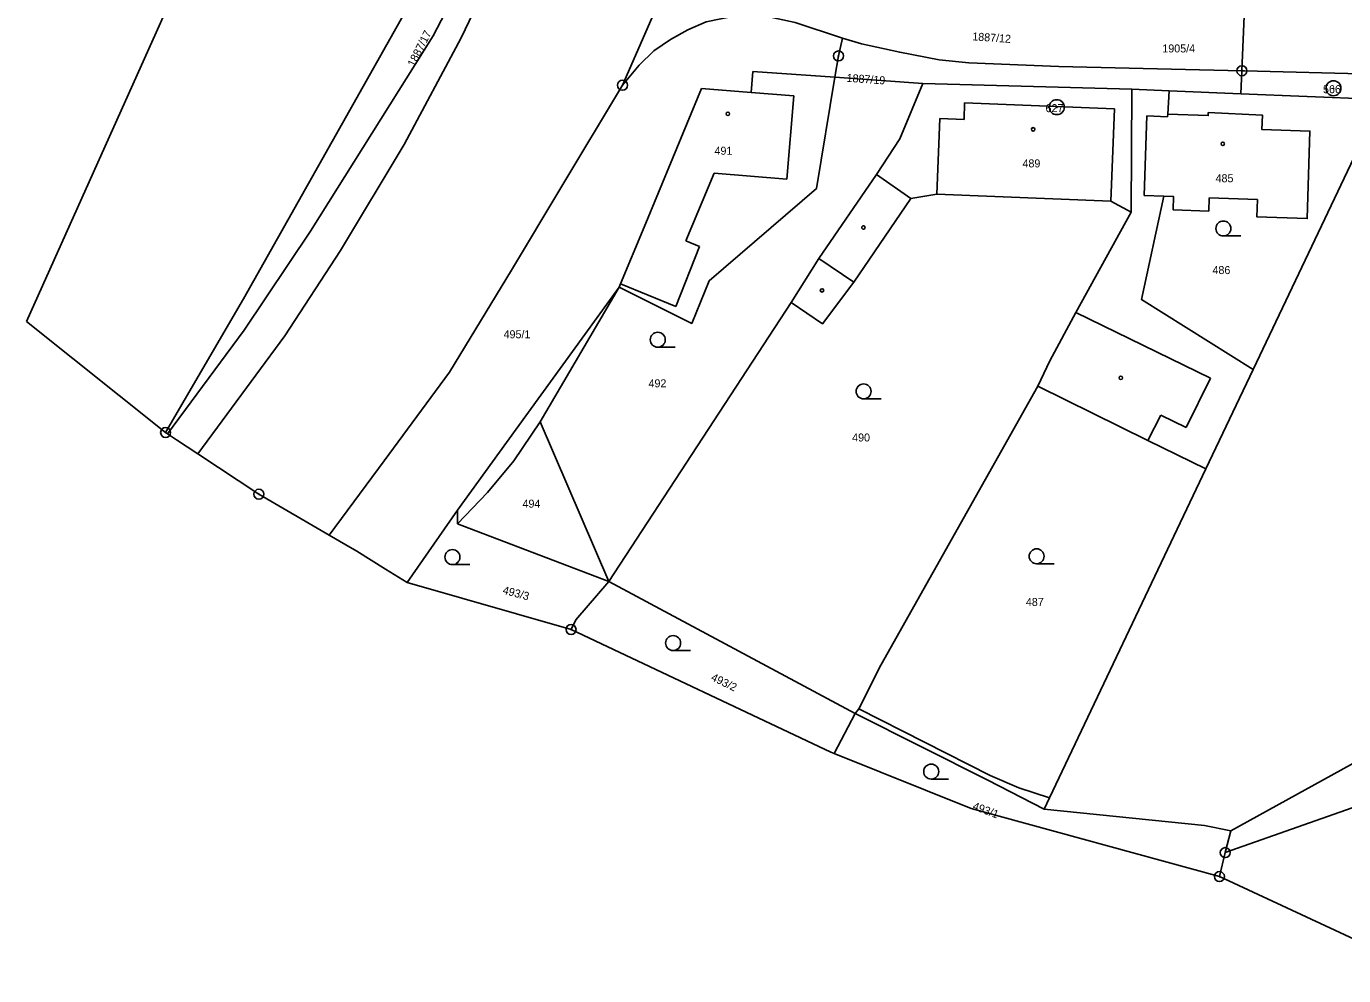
# Model space of a CAD drawing. Extents: x -587171 to -555306, y -1167727 to -1074732.
# Drawn here: x -561108.4 to -560976.3, y -1078445 to -1078349.8 of the extents above; entities that cross this region are included whole.
import ezdxf

# ---------------------------------------------------------------- set-up
doc = ezdxf.new("R2010")
doc.units = 0
for name, color, linetype in [('Hranice parcel', 7, 'Continuous'), ('Parcelní čísla', 7, 'Continuous'), ('Vnitřní kresba', 7, 'Continuous'), ('Značky bodu BP', 7, 'Continuous'), ('Značky budov', 7, 'Continuous'), ('Značky kultur', 7, 'Continuous')]:
    doc.layers.add(name, color=color, linetype=linetype)

msp = doc.modelspace()

# ---------------------------------------------------------------- linework, layer by layer
at = {"layer": 'Hranice parcel'}
for p, q in [((-561048.63, -1078355.68), (-561035.16, -1078324.74)), ((-561090.64, -1078339.73), (-561108.44, -1078379.37)), ((-560986.49, -1078354.23), (-560986.22, -1078347.96)), ((-561018.5, -1078355.51), (-561027.32, -1078354.88)), ((-560997.54, -1078356.09), (-561018.5, -1078355.51)), ((-560986.59, -1078356.53), (-560986.49, -1078354.23)), ((-560997.54, -1078356.09), (-560997.61, -1078368.4)), ((-560993.77, -1078356.24), (-560997.54, -1078356.09)), ((-560986.59, -1078356.53), (-560993.77, -1078356.24)), ((-560972.48, -1078357.1), (-560986.59, -1078356.53)), ((-560985.37, -1078384.2), (-560972.48, -1078357.1)), ((-561031.72, -1078377.46), (-561050.01, -1078405.45)), ((-561108.44, -1078379.37), (-561094.47, -1078390.51)), ((-560990.11, -1078394.17), (-560985.37, -1078384.2)), ((-561094.28, -1078390.64), (-561094.47, -1078390.51)), ((-561093.37, -1078391.24), (-561094.28, -1078390.64)), ((-561091.23, -1078392.65), (-561093.37, -1078391.24)), ((-561065.17, -1078398.31), (-561065.17, -1078399.66)), ((-561065.17, -1078399.66), (-561050.01, -1078405.45)), ((-561075.28, -1078402.42), (-561072.42, -1078404.21)), ((-561072.42, -1078404.21), (-561070.25, -1078405.56)), ((-561070.25, -1078405.56), (-561053.79, -1078410.27)), ((-561050.01, -1078405.45), (-561025.28, -1078418.71)), ((-561053.79, -1078410.27), (-561027.74, -1078422.57)), ((-561025.28, -1078418.71), (-561027.38, -1078422.71)), ((-561027.74, -1078422.57), (-561027.38, -1078422.71)), ((-561027.38, -1078422.71), (-561013.66, -1078428.23)), ((-561013.66, -1078428.23), (-560988.74, -1078435.05)), ((-560988.16, -1078432.65), (-560987.61, -1078430.48)), ((-560988.16, -1078432.65), (-560988.74, -1078435.05)), ((-560967.42, -1078444.99), (-560988.74, -1078435.05))]:
    msp.add_line(p, q, dxfattribs=at)
for points in [[(-561094.47, -1078390.51), (-561086.66, -1078377.11), (-561060.27, -1078330.26), (-561057.62, -1078321.93)], [(-561056.52, -1078322.38), (-561061.14, -1078335.4), (-561060.77, -1078337.54), (-561067.64, -1078350.73), (-561079.94, -1078370.32), (-561086.59, -1078380.26), (-561094.28, -1078390.64)], [(-561026.55, -1078350.97), (-561031.32, -1078349.4), (-561034.26, -1078348.74), (-561037.28, -1078348.72), (-561040.23, -1078349.33), (-561042.09, -1078350.12), (-561043.82, -1078351.1), (-561045.49, -1078352.24), (-561046.95, -1078353.65), (-561048.63, -1078355.68)], [(-561027.32, -1078354.88), (-561026.96, -1078352.74), (-561026.55, -1078350.97)], [(-561026.55, -1078350.97), (-561024.64, -1078351.52), (-561020.81, -1078352.37), (-561016.87, -1078353.13), (-561013.9, -1078353.42), (-561004.84, -1078353.8), (-560986.49, -1078354.23)], [(-561027.32, -1078354.88), (-561035.54, -1078354.31), (-561035.71, -1078356.41), (-561040.7, -1078356.01), (-561046.44, -1078369.91), (-561048.82, -1078375.6), (-561048.96, -1078375.94)], [(-561048.96, -1078375.94), (-561041.69, -1078379.57), (-561039.93, -1078375.29), (-561029.18, -1078366.05), (-561027.32, -1078354.88)], [(-561018.5, -1078355.51), (-561020.8, -1078361.04), (-561023.16, -1078364.63), (-561028.94, -1078373.05), (-561031.72, -1078377.46)], [(-561048.63, -1078355.68), (-561054.81, -1078365.98), (-561059.77, -1078374.24), (-561065.99, -1078384.45), (-561072.54, -1078393.35), (-561078.05, -1078400.81)], [(-560985.37, -1078384.2), (-560996.55, -1078377.18), (-560994.31, -1078366.81), (-560993.35, -1078366.85), (-560993.4, -1078368.17), (-560989.81, -1078368.3), (-560989.76, -1078366.98), (-560984.93, -1078367.15), (-560984.98, -1078368.88), (-560979.94, -1078369.05), (-560979.66, -1078360.28), (-560984.48, -1078360.12), (-560984.42, -1078358.69), (-560989.86, -1078358.43), (-560989.87, -1078358.73), (-560993.91, -1078358.58), (-560993.77, -1078356.24)], [(-561031.72, -1078377.46), (-561028.55, -1078379.6), (-561025.43, -1078375.42), (-561019.71, -1078367.03), (-561017.1, -1078366.61), (-560999.63, -1078367.32), (-560997.61, -1078368.4)], [(-560997.61, -1078368.4), (-561003.15, -1078378.48), (-561005.76, -1078383.33), (-561006.96, -1078385.85)], [(-561048.96, -1078375.94), (-561060.26, -1078391.53), (-561065.17, -1078398.31)], [(-561048.96, -1078375.94), (-561056.9, -1078389.45), (-561050.01, -1078405.45)], [(-560910.23, -1078380.03), (-560942.52, -1078412.37), (-560958.5, -1078422.19), (-560988.16, -1078432.65)], [(-560987.61, -1078430.48), (-560958.75, -1078414.54), (-560919.65, -1078388.01), (-560910.23, -1078380.03)], [(-561006.96, -1078385.85), (-561022.71, -1078413.85), (-561024.93, -1078418.22), (-561025.28, -1078418.71)], [(-561006.96, -1078385.85), (-560995.93, -1078391.3), (-560990.11, -1078394.17)], [(-561078.05, -1078400.81), (-561085.11, -1078396.7), (-561091.23, -1078392.65)], [(-561006.34, -1078428.29), (-561005.8, -1078427.16), (-560990.11, -1078394.17)], [(-561065.17, -1078398.31), (-561067.02, -1078400.95), (-561070.25, -1078405.56)], [(-561078.05, -1078400.81), (-561076.38, -1078401.78), (-561075.28, -1078402.42)], [(-561050.01, -1078405.45), (-561053.31, -1078409.3), (-561053.79, -1078410.27)], [(-561025.28, -1078418.71), (-561011.99, -1078425.37), (-561006.34, -1078428.29)], [(-561006.34, -1078428.29), (-560990.25, -1078429.93), (-560987.61, -1078430.48)]]:
    msp.add_lwpolyline(points, dxfattribs=at)
at = {"layer": 'Vnitřní kresba'}
for p, q in [((-561064.82, -1078350.94), (-561057.82, -1078336.3)), ((-561070.52, -1078361.63), (-561064.82, -1078350.94)), ((-560986.22, -1078354.24), (-560986.49, -1078354.23)), ((-560929.76, -1078355.69), (-560986.22, -1078354.24)), ((-561035.71, -1078356.41), (-561031.45, -1078356.75)), ((-561031.45, -1078356.75), (-561032.13, -1078365.1)), ((-561014.35, -1078359.11), (-561014.33, -1078357.43)), ((-561014.33, -1078357.43), (-560999.28, -1078358.05)), ((-560999.28, -1078358.05), (-560999.63, -1078367.32)), ((-561017.1, -1078366.61), (-561016.8, -1078359.03)), ((-561016.8, -1078359.03), (-561014.35, -1078359.11)), ((-560996.31, -1078366.74), (-560996.01, -1078358.76)), ((-560996.01, -1078358.76), (-560993.95, -1078358.84)), ((-560993.95, -1078358.84), (-560993.91, -1078358.58)), ((-561076.91, -1078372.27), (-561070.52, -1078361.63)), ((-561042.26, -1078371.29), (-561039.43, -1078364.51)), ((-561032.13, -1078365.1), (-561039.43, -1078364.51)), ((-561023.16, -1078364.63), (-561019.71, -1078367.03)), ((-560994.31, -1078366.81), (-560996.31, -1078366.74)), ((-561040.91, -1078371.87), (-561042.26, -1078371.29)), ((-561082.5, -1078380.83), (-561076.91, -1078372.27)), ((-561043.29, -1078377.86), (-561040.91, -1078371.87)), ((-561028.94, -1078373.05), (-561025.43, -1078375.42)), ((-561048.82, -1078375.6), (-561043.29, -1078377.86)), ((-561003.15, -1078378.48), (-560989.65, -1078385.05)), ((-561091.23, -1078392.65), (-561082.5, -1078380.83)), ((-560989.65, -1078385.05), (-560992.07, -1078390)), ((-561056.9, -1078389.45), (-561059.52, -1078393.35)), ((-560994.61, -1078388.76), (-560995.93, -1078391.3)), ((-560992.07, -1078390), (-560994.61, -1078388.76)), ((-561059.52, -1078393.35), (-561062.19, -1078396.52)), ((-561062.19, -1078396.52), (-561065.17, -1078399.66)), ((-561024.93, -1078418.22), (-561011.76, -1078424.93)), ((-561011.76, -1078424.93), (-561008.86, -1078426.14)), ((-561008.86, -1078426.14), (-561005.8, -1078427.16))]:
    msp.add_line(p, q, dxfattribs=at)
at = {"layer": 'Značky bodu BP'}
for centre, radius in [((-561026.96, -1078352.74), 0.5), ((-561026.96, -1078352.74), 0.0303), ((-560986.49, -1078354.23), 0.5), ((-560986.49, -1078354.23), 0.0303), ((-561048.63, -1078355.68), 0.5), ((-560977.3, -1078355.98), 0.75), ((-561048.63, -1078355.68), 0.0303), ((-560977.3, -1078355.98), 0.03), ((-561005.06, -1078357.88), 0.75), ((-561005.06, -1078357.88), 0.03), ((-561094.47, -1078390.51), 0.5), ((-561094.47, -1078390.51), 0.0303), ((-561085.11, -1078396.7), 0.5), ((-561085.11, -1078396.7), 0.0303), ((-561053.79, -1078410.27), 0.5), ((-561053.79, -1078410.27), 0.0303), ((-560988.16, -1078432.65), 0.5), ((-560988.16, -1078432.65), 0.0303), ((-560988.74, -1078435.05), 0.5), ((-560988.74, -1078435.05), 0.0303)]:
    msp.add_circle(centre, radius, dxfattribs=at)
at = {"layer": 'Značky budov'}
for centre in [(-561038.06, -1078358.55), (-561007.43, -1078360.1), (-560988.41, -1078361.56), (-561024.46, -1078369.95), (-561028.61, -1078376.26), (-560998.64, -1078385.03)]:
    msp.add_circle(centre, 0.175, dxfattribs=at)
at = {"layer": 'Značky kultur'}
for p, q in [((-560988.35, -1078370.8), (-560986.6, -1078370.8)), ((-561045.09, -1078381.96), (-561043.34, -1078381.96)), ((-561024.44, -1078387.14), (-561022.69, -1078387.14)), ((-561065.69, -1078403.76), (-561063.94, -1078403.76)), ((-561007.08, -1078403.68), (-561005.33, -1078403.68)), ((-561043.55, -1078412.38), (-561041.8, -1078412.38)), ((-561017.66, -1078425.27), (-561015.91, -1078425.27))]:
    msp.add_line(p, q, dxfattribs=at)
for centre in [(-560988.35, -1078370.05), (-561045.09, -1078381.21), (-561024.44, -1078386.39), (-561065.69, -1078403.01), (-561007.08, -1078402.93), (-561043.55, -1078411.63), (-561017.66, -1078424.52)]:
    msp.add_circle(centre, 0.75, dxfattribs=at)

# ---------------------------------------------------------------- texts
at = {"layer": 'Parcelní čísla'}
for s, rotation, p in [('1887/17', 63, (-561069.53, -1078353.9)), ('1887/12', 356, (-561013.56, -1078351.17)), ('1887/19', 356, (-561026.17, -1078355.33)), ('493/3', 345, (-561060.71, -1078406.66)), ('493/2', 334, (-561039.82, -1078415.33)), ('493/1', 339, (-561013.58, -1078428.28))]:
    msp.add_text(s, height=0.803, rotation=rotation, dxfattribs=at).set_placement(p)
for s, p in [('1905/4', (-560994.47, -1078352.39)), ('491', (-561039.4, -1078362.65)), ('489', (-561008.5, -1078363.92)), ('485', (-560989.13, -1078365.41)), ('486', (-560989.44, -1078374.62)), ('495/1', (-561060.56, -1078381.06)), ('492', (-561046.02, -1078385.98)), ('490', (-561025.59, -1078391.41)), ('494', (-561058.66, -1078398.05)), ('487', (-561008.16, -1078407.91))]:
    msp.add_text(s, height=0.803, dxfattribs=at).set_placement(p)
at = {"layer": 'Značky bodu BP'}
for s, p in [('566', (-560978.35, -1078356.48)), ('627', (-561006.19, -1078358.38))]:
    msp.add_text(s, height=0.803, dxfattribs=at).set_placement(p)

doc.saveas('drawing.dxf')
